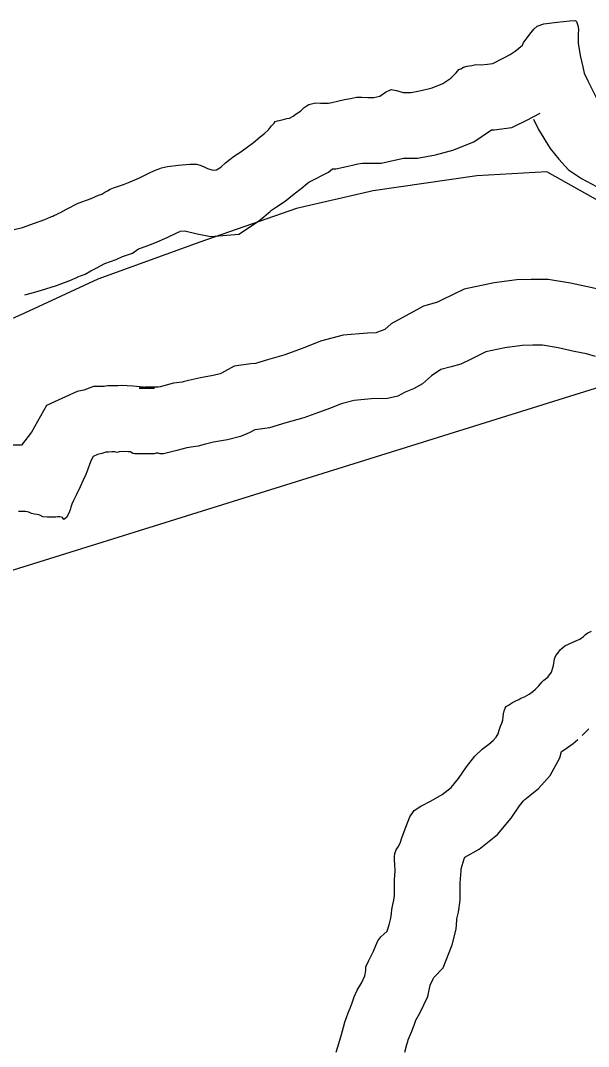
# Model space of a CAD drawing. Extents: x 1662474 to 1856135, y 779280 to 917889.
# Drawn here: x 1733671 to 1734319, y 799088 to 800258 of the extents above; entities that cross this region are included whole.
import ezdxf

# ---------------------------------------------------------------- set-up
doc = ezdxf.new("R2010")
doc.units = 0
for name, color, linetype in [('Exist Boundary Political City Limit New', 7, 'Continuous'), ('Exist Hydrographic Lake Shore', 7, 'Continuous'), ('Exist Road Primary Interstate Structure Standard Bridge Number Label', 7, 'Continuous'), ('Map Preparation Boundary City Limit Buffer Line', 7, 'Continuous'), ('Old_Level_44', 7, 'Continuous')]:
    doc.layers.add(name, color=color, linetype=linetype)

msp = doc.modelspace()

# ---------------------------------------------------------------- linework, layer by layer
at = {"layer": 'Exist Boundary Political City Limit New'}
msp.add_lwpolyline([(1734286.8, 799004.4), (1734391.8, 799136), (1734492.1, 799293.8), (1734560.5, 799407.8), (1734625.8, 799503.5), (1734672.2, 799586.6), (1734669.4, 799680.9), (1734617.9, 799756.8), (1734537.5, 799858.7), (1734462.9, 799941.7), (1734399.1, 800014.2), (1734271.5, 800085.6), (1734192, 800080.9), (1734073.6, 800063.8), (1733986.1, 800043.5), (1733875.9, 800005.3), (1733759.5, 799963.1), (1733676.2, 799924.5), (1733573.8, 799878.8)], dxfattribs=at)
at = {"layer": 'Exist Hydrographic Lake Shore'}
for points in [[(1734230, 800219.1), (1734235.5, 800223.1), (1734239.8, 800226.5), (1734242.1, 800228.3), (1734244, 800229.9), (1734245.2, 800232.8), (1734247.9, 800236.7), (1734252.4, 800242.5), (1734256.8, 800248), (1734260.8, 800251.4), (1734268.4, 800254.1), (1734283.6, 800256.1), (1734297.8, 800257.7), (1734304.4, 800258), (1734305.6, 800256.7), (1734306.9, 800252.4), (1734307.8, 800248.2), (1734307.2, 800241.9), (1734307.2, 800232.2), (1734309.5, 800218.3), (1734312.8, 800205.2), (1734314.2, 800198.1), (1734318.5, 800189.2), (1734327.9, 800170.1)], [(1733664.4, 800019.6), (1733673.9, 800022.2), (1733687.5, 800026.8), (1733699.4, 800031.2), (1733705.9, 800034.1), (1733708.2, 800035.1), (1733710.4, 800035.9), (1733712.5, 800036.7), (1733715.1, 800038.3), (1733717.1, 800039.3), (1733724, 800042.8), (1733737.4, 800049.6), (1733752.1, 800055.1), (1733760.5, 800058.8), (1733764.4, 800060.1), (1733767.6, 800062.4), (1733770.8, 800064), (1733773.9, 800065.6), (1733777.5, 800067.4), (1733780.8, 800068.5), (1733784.4, 800069.5), (1733788.9, 800071.1), (1733796.5, 800074), (1733807.2, 800078.7), (1733818, 800083.9), (1733824.2, 800086.9), (1733828.5, 800088.4), (1733832.1, 800090), (1733839.2, 800091.6), (1733851.6, 800093.1), (1733864.4, 800094.4), (1733872, 800094.4), (1733876.5, 800092.9), (1733880.8, 800091.1), (1733884.6, 800089.2), (1733889.6, 800087.9), (1733892.2, 800087.4), (1733895.1, 800087.6), (1733898.8, 800090), (1733900.4, 800091.3), (1733905.4, 800095.8), (1733910.4, 800099.9), (1733915.6, 800103.6), (1733921.6, 800107.6), (1733928.5, 800112.3), (1733937.1, 800119.1), (1733944.8, 800125.2), (1733950, 800129.4), (1733954.2, 800133.3), (1733957.6, 800138), (1733960.8, 800140.9), (1733962, 800142.8), (1733964.6, 800143.6), (1733969.9, 800144.9), (1733975.1, 800146.4), (1733978.1, 800146.7), (1733982.2, 800148.8), (1733986, 800151.7), (1733990.6, 800154.8), (1733995.1, 800159), (1733998.5, 800161.1), (1734000.4, 800162.4), (1734003.2, 800163.2), (1734007.8, 800164), (1734013.5, 800163.8), (1734019.5, 800163.8), (1734022.8, 800163.8), (1734026.4, 800164.6), (1734032.9, 800166.1), (1734040.8, 800167.9), (1734047.9, 800169.2), (1734054.5, 800170.8), (1734060.8, 800170.6), (1734067.6, 800170.3), (1734074.4, 800170.3), (1734081.2, 800171.9), (1734087.8, 800176.4), (1734094.1, 800179.5), (1734100.4, 800178.4), (1734108, 800176.1), (1734117.1, 800176.1), (1734128.5, 800178.2), (1734140.8, 800181.3), (1734152.9, 800186.3), (1734162, 800192.4), (1734168.4, 800198.4), (1734171.2, 800202.1), (1734173.4, 800203.1), (1734176.8, 800204.7), (1734180.8, 800205.8), (1734186, 800206.8), (1734190.6, 800207.8), (1734196.8, 800207.6), (1734204, 800208.1), (1734210.1, 800208.9), (1734214, 800210.8), (1734217.1, 800212.8), (1734223.2, 800215.7), (1734230, 800219.1)], [(1734327.1, 799874.8), (1734316.9, 799877.9), (1734302.8, 799880.8), (1734284.4, 799884.8), (1734266.8, 799887.9), (1734255.5, 799887.9), (1734243.6, 799887.4), (1734223.8, 799885), (1734202, 799880.3), (1734186, 799872.4), (1734173.6, 799866.1), (1734162.4, 799863.2), (1734150.8, 799860.1)], [(1734150.8, 799860.1), (1734140.2, 799853), (1734130, 799843.8), (1734119.5, 799838.1), (1734110.1, 799834.4), (1734101.8, 799829.9), (1734089.9, 799827.2), (1734071.5, 799826.5), (1734052.1, 799824.9), (1734037.1, 799821), (1734024.8, 799816), (1734011.4, 799811), (1733994.4, 799804.9), (1733973.9, 799799.2), (1733955.5, 799793.7), (1733944.8, 799792.1), (1733938.8, 799791.3), (1733932.4, 799787.9), (1733922.4, 799783.9), (1733907.5, 799780), (1733891.5, 799777.1), (1733880.8, 799774.8), (1733873.9, 799772.9), (1733868.6, 799771.9), (1733861.2, 799770.8), (1733849.8, 799767.7), (1733839.2, 799765.1), (1733834.5, 799764), (1733830.9, 799764), (1733828.5, 799764.8), (1733826.1, 799764.8), (1733823.8, 799764), (1733820.6, 799763.8), (1733817.8, 799763.8), (1733814.9, 799763.8), (1733811.6, 799763.8), (1733806.6, 799763.8), (1733801.8, 799763.8), (1733799.4, 799764.2), (1733796.8, 799766.1), (1733794.1, 799766.4), (1733788.9, 799766.6), (1733784.1, 799766.1), (1733781.8, 799765.6), (1733779.1, 799766.4), (1733775.8, 799766.4), (1733772, 799765.9), (1733768.6, 799765.9), (1733764.4, 799764.2), (1733759.1, 799763.2), (1733754.5, 799761.1), (1733752.1, 799756.9), (1733750.2, 799751.9), (1733748.4, 799746.4), (1733746, 799740.4), (1733743.1, 799734.1), (1733739.5, 799726.5), (1733735.5, 799717.6), (1733731.9, 799710.8), (1733730.2, 799706.6), (1733728.8, 799703.1), (1733728, 799700), (1733726.1, 799695.5), (1733724, 799691.3), (1733720.9, 799689.2), (1733719.2, 799691.3), (1733716.4, 799692.1), (1733713.5, 799692.1), (1733711.6, 799691.6), (1733709.2, 799691.6), (1733706.6, 799691.6), (1733702, 799691.6), (1733696.8, 799692.1), (1733693.6, 799693.9), (1733690.6, 799694.8), (1733687.5, 799695.2), (1733684.1, 799696.1), (1733680.8, 799697.4), (1733677.2, 799698.1), (1733673.4, 799698.4), (1733669.1, 799698.4)], [(1734258.6, 799495.5), (1734262, 799498.9), (1734264.4, 799501.6), (1734266, 799503.6), (1734268.4, 799506), (1734272.9, 799509.4), (1734276.8, 799515.2), (1734279.4, 799522.8), (1734280.4, 799530.4), (1734282, 799534.1), (1734284.1, 799536.8), (1734286.8, 799540.4), (1734292.2, 799545.1), (1734301.1, 799549.1), (1734309.2, 799552.8), (1734313.5, 799555.6), (1734315.6, 799558), (1734318.5, 799559.8), (1734322.6, 799561.9)], [(1734031.4, 799081.9), (1734034.5, 799091.6), (1734037.6, 799102.1), (1734039.8, 799110.2), (1734041.4, 799116), (1734043.1, 799121.2), (1734045.2, 799126.8), (1734047.4, 799131.8), (1734049.8, 799138.1), (1734052.1, 799144.9), (1734055.5, 799152.5), (1734060.5, 799161.1), (1734064.1, 799168.8), (1734065.2, 799174.8), (1734065.2, 799179), (1734068.1, 799185.6), (1734071.2, 799191.6), (1734073.9, 799197.1), (1734076.8, 799203.4), (1734079.1, 799208.6), (1734082.2, 799213.4), (1734085.6, 799216.2), (1734089.4, 799219.9), (1734092, 799226.8), (1734093.9, 799234.4), (1734094.4, 799239.9), (1734094.9, 799244.3), (1734095.9, 799250.1), (1734097, 799255.1), (1734097.8, 799260.4), (1734097.8, 799267.9), (1734098, 799278.4), (1734098.8, 799288.7), (1734098.2, 799296.1), (1734097.8, 799300.2), (1734097.8, 799304.4), (1734098.2, 799308.4), (1734099.9, 799312.3), (1734102, 799316), (1734104.4, 799320.2), (1734106.6, 799327.2), (1734110.9, 799338.3), (1734115.6, 799350.1), (1734120.4, 799357.2), (1734128, 799362.2), (1734139.8, 799368.5), (1734152.4, 799375.6), (1734162.4, 799383.7), (1734171, 799393.9), (1734179.9, 799407.1), (1734189.4, 799419.1), (1734198, 799427.2), (1734205.6, 799433.1), (1734210.4, 799437), (1734214, 799440.9), (1734216.1, 799444.9), (1734217.1, 799448.8), (1734218, 799451.2), (1734218.8, 799453.5), (1734220.4, 799456.9), (1734221.4, 799460.4), (1734221.9, 799464), (1734222.4, 799467.7), (1734223, 799471.1), (1734224, 799474), (1734225.2, 799475.8), (1734227.9, 799477.4), (1734232.4, 799480.3), (1734236.9, 799482.9), (1734239.8, 799484), (1734242.1, 799485.3), (1734246.2, 799487.1), (1734251.5, 799490), (1734255.5, 799492.9), (1734258.6, 799495.5)]]:
    msp.add_lwpolyline(points, dxfattribs=at)
at = {"layer": 'Exist Road Primary Interstate Structure Standard Bridge Number Label'}
msp.add_line((1732939.5, 799405.6), (1735326.4, 800150.8), dxfattribs=at)
at = {"layer": 'Map Preparation Boundary City Limit Buffer Line'}
msp.add_lwpolyline([(1734286.8, 799004.4), (1734391.8, 799136), (1734492.1, 799293.8), (1734560.5, 799407.8), (1734625.8, 799503.5), (1734672.2, 799586.6), (1734669.4, 799680.9), (1734617.9, 799756.8), (1734537.5, 799858.7), (1734462.9, 799941.7), (1734399.1, 800014.2), (1734271.5, 800085.6), (1734192, 800080.9), (1734073.6, 800063.8), (1733986.1, 800043.5), (1733875.9, 800005.3), (1733759.5, 799963.1), (1733676.2, 799924.5), (1733573.8, 799878.8)], dxfattribs=at)
at = {"layer": 'Old_Level_44'}
for points in [[(1733676.3, 799945.3), (1733683.5, 799947.1), (1733695.6, 799950.5), (1733712.4, 799956), (1733727.7, 799961.7), (1733736.4, 799965.5), (1733736.8, 799965.7), (1733745.1, 799968.7), (1733751.7, 799972.8), (1733757.8, 799975.8), (1733767.6, 799980.8), (1733780.4, 799985.5), (1733787.7, 799988.8), (1733799.3, 799992.7), (1733806.2, 799997.7), (1733807.1, 799998), (1733814.8, 800000.8), (1733824.7, 800004.5), (1733838.7, 800010.6), (1733850.4, 800016.3), (1733853.2, 800017.6), (1733853.7, 800017.8), (1733858.8, 800018.4), (1733873.1, 800014.7), (1733888.4, 800011.8), (1733920.4, 800014.5), (1733943, 800029.3), (1733948.9, 800034.1), (1733954.4, 800038.9), (1733956.1, 800040.4), (1733957.8, 800041.6), (1733963.5, 800045.4), (1733973.1, 800052), (1733983.7, 800060.3), (1733991.5, 800066.5), (1733998.9, 800072.5), (1734000.3, 800073.8), (1734022.6, 800085.2), (1734027.2, 800088.8), (1734031.1, 800088.8), (1734043.3, 800091.5), (1734050.1, 800093.1), (1734056, 800094.5), (1734061.4, 800095.5), (1734066.3, 800095.3), (1734082.8, 800095.3), (1734108.1, 800101.1), (1734124.1, 800101.1), (1734144.7, 800104.9), (1734164.4, 800110), (1734188.3, 800119.8), (1734208.5, 800133.3), (1734211.5, 800133.5), (1734231.6, 800135.9), (1734251.2, 800145.4), (1734253.9, 800147.2), (1734256.2, 800148.3), (1734264, 800152.3)], [(1734256.3, 800145.7), (1734262.1, 800133.8), (1734275.6, 800111.9), (1734285.5, 800100.1), (1734296.5, 800087.8), (1734311, 800077.7), (1734328.1, 800068.9)], [(1734335.5, 799950.7), (1734318.1, 799954.2), (1734298.8, 799958.4), (1734273.3, 799962.9), (1734253.9, 799962.9), (1734237.6, 799962.2), (1734211.4, 799959.1), (1734177.2, 799951.7), (1734152.4, 799939.5), (1734147, 799936.7), (1734143.2, 799935.8), (1734130.9, 799932.4)], [(1734130.9, 799932.4), (1734094.1, 799912.3), (1734086.8, 799905.8), (1734078.5, 799902.5), (1734077.1, 799901.8), (1734067, 799901.4), (1734039.5, 799899.2), (1734013.5, 799892.3), (1733997.6, 799885.9), (1733985.6, 799881.5), (1733971.6, 799876.5), (1733953, 799871.2), (1733939.3, 799867.1), (1733934.3, 799866.4), (1733915.2, 799863.8), (1733900.7, 799856), (1733899, 799855.3), (1733891.2, 799853.3), (1733876.8, 799850.7), (1733863.1, 799847.7), (1733856.9, 799846), (1733855.8, 799845.8), (1733846, 799844.4), (1733830.8, 799840.3), (1733829, 799839.8), (1733813.6, 799839.8), (1733810.5, 799838.8), (1733817.8, 799838.8), (1733814.9, 799838.8), (1733811.6, 799838.8), (1733806.6, 799838.8), (1733824.1, 799838.8), (1733823.9, 799838.9), (1733799.5, 799841.2), (1733786.7, 799841.8), (1733782.6, 799841.4), (1733770.8, 799841.4), (1733767, 799840.9), (1733754.8, 799840.9), (1733743.8, 799836.7), (1733736.1, 799835.2), (1733701.2, 799819.2), (1733684, 799788.8), (1733672.7, 799773.9), (1733662.1, 799773.9)], [(1734312.1, 799443), (1734316.6, 799447.5), (1734319.4, 799450.6)], [(1734109.9, 799081.9), (1734112.1, 799090.6), (1734113.1, 799093.9), (1734113.7, 799095.9), (1734114.8, 799098.6), (1734117, 799103.9), (1734120.3, 799112.5), (1734121.9, 799117.3), (1734122.4, 799118.4), (1734126.9, 799126.2), (1734136.1, 799145.4), (1734138.5, 799158.2), (1734141.9, 799165.4), (1734142.6, 799167.1), (1734153.5, 799177.8), (1734163.7, 799204.2), (1734168.1, 799222), (1734169, 799232.3), (1734169.2, 799233.7), (1734169.5, 799235.5), (1734170.8, 799241.6), (1734172.8, 799255), (1734172.8, 799267), (1734172.9, 799274.8), (1734173.9, 799288.5), (1734173.8, 799290.9), (1734177.4, 799302.4), (1734178, 799304), (1734194.6, 799313.3), (1734215.2, 799330), (1734230.9, 799348.7), (1734240.5, 799362.8), (1734244.9, 799368.3), (1734246.6, 799370), (1734252.3, 799374.3), (1734262.1, 799382.5), (1734275.5, 799397.1), (1734286.5, 799417.4), (1734288.4, 799424.7), (1734291.5, 799426.4), (1734301.6, 799433.6), (1734306.9, 799438.1)]]:
    msp.add_lwpolyline(points, dxfattribs=at)

doc.saveas('drawing.dxf')
